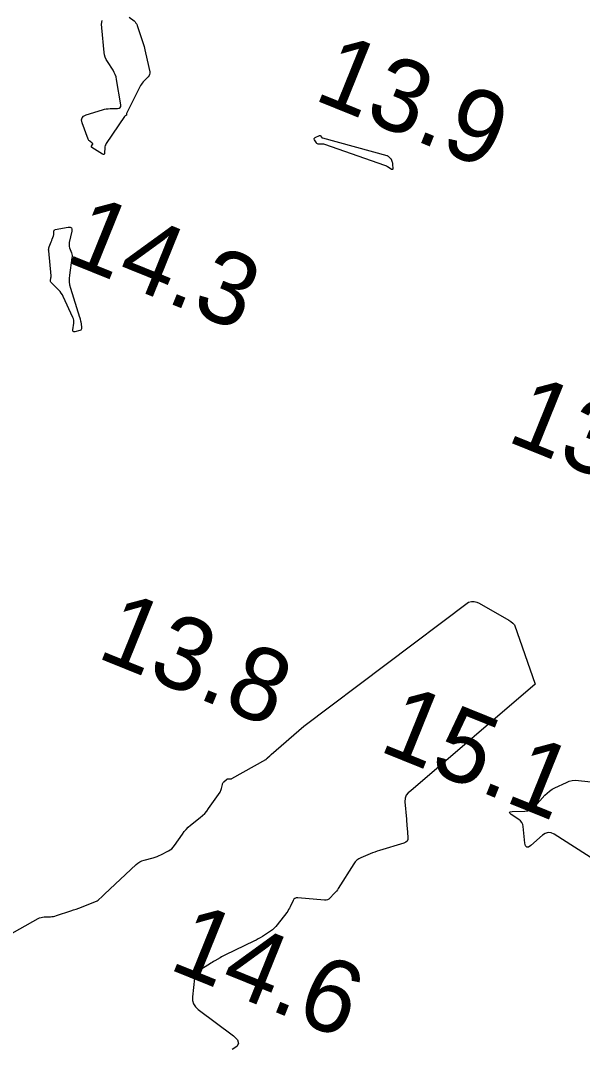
# Model space of a CAD drawing. Extents: x 3040093 to 3056816, y 408076 to 509144.
# Drawn here: x 3044686.3 to 3044724.8, y 440840.1 to 440910.6 of the extents above; entities that cross this region are included whole.
import ezdxf

# ---------------------------------------------------------------- set-up
doc = ezdxf.new("R2010")
doc.units = 0
doc.layers.add('V-CHAN-CONT-EL15', color=7, linetype='Continuous')
doc.layers.add('V-TOPO-SOUN-0810', color=7, linetype='Continuous')

msp = doc.modelspace()

# ---------------------------------------------------------------- linework, layer by layer
at = {"layer": 'V-CHAN-CONT-EL15'}
for points in [[(3044693.793, 440910.844), (3044694.114, 440910.591), (3044694.188, 440910.524), (3044694.25, 440910.448), (3044694.301, 440910.364), (3044694.339, 440910.271), (3044694.681, 440909.239), (3044694.746, 440909.033), (3044694.805, 440908.827), (3044694.859, 440908.618), (3044694.907, 440908.408), (3044695.187, 440907.102), (3044695.196, 440907.007), (3044695.183, 440906.92), (3044695.146, 440906.839), (3044695.086, 440906.765), (3044694.801, 440906.484), (3044694.733, 440906.411), (3044694.672, 440906.334), (3044694.617, 440906.251), (3044694.568, 440906.164), (3044693.595, 440904.253), (3044693.591, 440904.242), (3044693.589, 440904.231), (3044693.589, 440904.219), (3044693.592, 440904.207), (3044693.607, 440904.16), (3044693.609, 440904.149), (3044693.607, 440904.14), (3044693.602, 440904.132), (3044693.593, 440904.125), (3044693.519, 440904.084), (3044693.504, 440904.074), (3044693.49, 440904.063), (3044693.478, 440904.05), (3044693.467, 440904.036), (3044692.215, 440902.195), (3044692.173, 440902.122), (3044692.142, 440902.045), (3044692.122, 440901.965), (3044692.114, 440901.881), (3044692.103, 440901.539), (3044692.092, 440901.469), (3044692.063, 440901.433), (3044692.017, 440901.429), (3044691.953, 440901.459), (3044691.222, 440901.92), (3044691.201, 440901.938), (3044691.191, 440901.959), (3044691.191, 440901.982), (3044691.203, 440902.007), (3044691.272, 440902.114), (3044691.284, 440902.139), (3044691.285, 440902.163), (3044691.276, 440902.186), (3044691.256, 440902.206), (3044691.089, 440902.337), (3044691.055, 440902.368), (3044691.027, 440902.402), (3044691.003, 440902.439), (3044690.984, 440902.481), (3044690.564, 440903.615), (3044690.524, 440903.8), (3044690.555, 440903.952), (3044690.656, 440904.068), (3044690.828, 440904.149), (3044691.964, 440904.5), (3044692.088, 440904.533), (3044692.214, 440904.558), (3044692.341, 440904.573), (3044692.47, 440904.579), (3044692.987, 440904.584), (3044693.097, 440904.601), (3044693.17, 440904.65), (3044693.206, 440904.73), (3044693.204, 440904.842), (3044692.921, 440906.581), (3044692.885, 440906.749), (3044692.832, 440906.911), (3044692.763, 440907.066), (3044692.677, 440907.215), (3044692.298, 440907.798), (3044692.213, 440907.947), (3044692.148, 440908.103), (3044692.101, 440908.265), (3044692.074, 440908.435), (3044691.901, 440910.11), (3044691.897, 440910.373), (3044691.94, 440910.623)], [(3044705.744, 440862.239), (3044717.04, 440870.734), (3044717.228, 440870.776), (3044717.413, 440870.778), (3044717.593, 440870.739), (3044717.77, 440870.66), (3044719.805, 440869.497), (3044719.941, 440869.409), (3044720.064, 440869.309), (3044720.176, 440869.196), (3044721.59, 440865.121)], [(3044721.59, 440865.121), (3044713.083, 440857.801), (3044712.891, 440857.665), (3044712.76, 440857.496), (3044712.689, 440857.294), (3044712.679, 440857.059), (3044712.773, 440855.864), (3044712.786, 440855.708), (3044712.799, 440855.552), (3044712.812, 440855.396), (3044712.825, 440855.241), (3044712.88, 440854.618), (3044712.873, 440854.476), (3044712.826, 440854.362), (3044712.738, 440854.275), (3044712.608, 440854.216), (3044710.936, 440853.712), (3044710.773, 440853.661), (3044710.611, 440853.605), (3044710.451, 440853.545), (3044710.293, 440853.48), (3044709.662, 440853.213), (3044709.513, 440853.137), (3044709.38, 440853.041), (3044709.263, 440852.926), (3044709.164, 440852.791), (3044708.106, 440851.117), (3044708.045, 440851.025), (3044707.979, 440850.936), (3044707.91, 440850.851), (3044707.837, 440850.768), (3044707.535, 440850.444), (3044707.455, 440850.374), (3044707.367, 440850.327), (3044707.269, 440850.303), (3044707.163, 440850.301), (3044705.337, 440850.464), (3044705.231, 440850.46), (3044705.141, 440850.427), (3044705.067, 440850.366), (3044705.01, 440850.276), (3044704.814, 440849.861), (3044704.763, 440849.758), (3044704.706, 440849.659), (3044704.644, 440849.563), (3044704.577, 440849.47), (3044703.933, 440848.619), (3044703.829, 440848.493), (3044703.715, 440848.377), (3044703.591, 440848.272), (3044703.458, 440848.177), (3044702.906, 440847.819), (3044702.766, 440847.731), (3044702.624, 440847.649), (3044702.48, 440847.571), (3044702.333, 440847.497), (3044700.38, 440846.564), (3044700.285, 440846.517), (3044700.192, 440846.468), (3044700.1, 440846.417), (3044700.009, 440846.364), (3044699.647, 440846.148), (3044699.556, 440846.093), (3044699.466, 440846.039), (3044699.376, 440845.984), (3044699.286, 440845.929), (3044698.577, 440845.497), (3044698.445, 440845.396), (3044698.347, 440845.275), (3044698.281, 440845.133), (3044698.248, 440844.97), (3044698.124, 440843.684), (3044698.129, 440843.425), (3044698.195, 440843.194), (3044698.322, 440842.99), (3044698.51, 440842.812), (3044700.938, 440840.998), (3044701.206, 440840.735), (3044701.28, 440840.492), (3044701.158, 440840.269), (3044700.842, 440840.067)], [(3044685.403, 440847.833), (3044687.553, 440849.047), (3044687.648, 440849.093), (3044687.747, 440849.128), (3044687.849, 440849.15), (3044687.955, 440849.159), (3044688.384, 440849.173), (3044688.49, 440849.181), (3044688.596, 440849.196), (3044688.699, 440849.218), (3044688.802, 440849.248), (3044689.782, 440849.575), (3044689.967, 440849.637), (3044690.15, 440849.702), (3044690.334, 440849.769), (3044690.516, 440849.838), (3044691.481, 440850.209), (3044691.543, 440850.236), (3044691.601, 440850.269), (3044691.655, 440850.308), (3044691.706, 440850.352), (3044691.901, 440850.541), (3044691.95, 440850.588), (3044692, 440850.635), (3044692.049, 440850.682), (3044692.099, 440850.728), (3044694.268, 440852.749), (3044694.387, 440852.848), (3044694.515, 440852.93), (3044694.653, 440852.996), (3044694.8, 440853.046), (3044695.43, 440853.218), (3044695.567, 440853.259), (3044695.702, 440853.307), (3044695.834, 440853.361), (3044695.963, 440853.422), (3044696.477, 440853.68), (3044696.599, 440853.751), (3044696.71, 440853.836), (3044696.808, 440853.934), (3044696.895, 440854.046), (3044697.434, 440854.839), (3044697.556, 440855.006), (3044697.69, 440855.162), (3044697.835, 440855.307), (3044697.991, 440855.443), (3044698.655, 440855.974), (3044698.814, 440856.111), (3044698.961, 440856.258), (3044699.098, 440856.416), (3044699.223, 440856.585), (3044700.008, 440857.723), (3044700.043, 440857.778), (3044700.071, 440857.836), (3044700.093, 440857.897), (3044700.109, 440857.96), (3044700.168, 440858.247), (3044700.181, 440858.295), (3044700.202, 440858.339), (3044700.23, 440858.379), (3044700.265, 440858.415), (3044700.446, 440858.576), (3044700.472, 440858.595), (3044700.499, 440858.608), (3044700.529, 440858.616), (3044700.561, 440858.619), (3044700.692, 440858.618), (3044700.725, 440858.62), (3044700.756, 440858.626), (3044700.786, 440858.636), (3044700.815, 440858.65), (3044703.147, 440859.949), (3044703.161, 440859.957), (3044703.174, 440859.966), (3044703.187, 440859.977), (3044703.199, 440859.988), (3044703.247, 440860.033), (3044703.259, 440860.045), (3044703.27, 440860.056), (3044703.282, 440860.068), (3044703.293, 440860.081), (3044703.409, 440860.208), (3044703.432, 440860.233), (3044703.456, 440860.257), (3044703.481, 440860.281), (3044703.506, 440860.303), (3044705.744, 440862.239)], [(3044725.694, 440853.051), (3044722.901, 440854.825), (3044722.688, 440854.923), (3044722.482, 440854.945), (3044722.283, 440854.89), (3044722.089, 440854.759), (3044721.31, 440854.063), (3044721.148, 440853.952), (3044721.025, 440853.942), (3044720.942, 440854.032), (3044720.897, 440854.223), (3044720.777, 440855.359), (3044720.746, 440855.506), (3044720.687, 440855.636), (3044720.599, 440855.749), (3044720.483, 440855.845), (3044719.96, 440856.192), (3044719.865, 440856.269), (3044719.843, 440856.326), (3044719.892, 440856.362), (3044720.012, 440856.378), (3044720.897, 440856.41), (3044721.088, 440856.435), (3044721.263, 440856.496), (3044721.422, 440856.591), (3044721.564, 440856.722), (3044722.265, 440857.499), (3044722.417, 440857.653), (3044722.582, 440857.789), (3044722.759, 440857.908), (3044722.95, 440858.01), (3044723.737, 440858.384), (3044723.937, 440858.463), (3044724.141, 440858.512), (3044724.35, 440858.531), (3044724.564, 440858.522), (3044726.486, 440858.303)]]:
    msp.add_lwpolyline(points, dxfattribs=at)
for points in [[(3044711.728, 440901.128), (3044711.733, 440901.123), (3044711.736, 440901.118), (3044711.739, 440901.112), (3044711.804, 440900.906), (3044711.814, 440900.87), (3044711.823, 440900.833), (3044711.828, 440900.795), (3044711.832, 440900.757), (3044711.85, 440900.471), (3044711.847, 440900.422), (3044711.831, 440900.397), (3044711.8, 440900.394), (3044711.756, 440900.415), (3044711.529, 440900.561), (3044711.473, 440900.594), (3044711.416, 440900.624), (3044711.357, 440900.651), (3044711.296, 440900.674), (3044707.178, 440902.118), (3044707.129, 440902.133), (3044707.08, 440902.143), (3044707.03, 440902.149), (3044706.979, 440902.15), (3044706.774, 440902.147), (3044706.726, 440902.152), (3044706.684, 440902.167), (3044706.648, 440902.194), (3044706.618, 440902.232), (3044706.488, 440902.441), (3044706.468, 440902.487), (3044706.468, 440902.526), (3044706.49, 440902.56), (3044706.532, 440902.587), (3044706.833, 440902.724), (3044706.853, 440902.73), (3044706.871, 440902.729), (3044706.887, 440902.72), (3044706.9, 440902.703), (3044706.949, 440902.621), (3044706.962, 440902.602), (3044706.978, 440902.587), (3044706.997, 440902.576), (3044707.019, 440902.568), (3044711.428, 440901.37), (3044711.46, 440901.359), (3044711.49, 440901.344), (3044711.518, 440901.325), (3044711.543, 440901.302), (3044711.677, 440901.162), (3044711.681, 440901.157), (3044711.687, 440901.153), (3044711.692, 440901.149), (3044711.698, 440901.145), (3044711.723, 440901.132)], [(3044690.467, 440889.981), (3044690.474, 440889.947), (3044690.48, 440889.913), (3044690.484, 440889.878), (3044690.522, 440889.536), (3044690.52, 440889.474), (3044690.499, 440889.425), (3044690.46, 440889.39), (3044690.402, 440889.367), (3044690.057, 440889.285), (3044689.988, 440889.279), (3044689.943, 440889.298), (3044689.92, 440889.341), (3044689.921, 440889.41), (3044689.989, 440889.864), (3044689.997, 440889.966), (3044689.99, 440890.066), (3044689.969, 440890.163), (3044689.933, 440890.259), (3044689.268, 440891.691), (3044689.206, 440891.812), (3044689.133, 440891.926), (3044689.051, 440892.034), (3044688.959, 440892.134), (3044688.433, 440892.659), (3044688.409, 440892.689), (3044688.394, 440892.722), (3044688.388, 440892.757), (3044688.391, 440892.795), (3044688.421, 440892.952), (3044688.427, 440892.992), (3044688.431, 440893.031), (3044688.431, 440893.071), (3044688.429, 440893.111), (3044688.269, 440894.817), (3044688.266, 440894.893), (3044688.272, 440894.968), (3044688.287, 440895.041), (3044688.31, 440895.113), (3044688.438, 440895.446), (3044688.456, 440895.494), (3044688.475, 440895.542), (3044688.493, 440895.591), (3044688.512, 440895.639), (3044688.593, 440895.847), (3044688.607, 440895.888), (3044688.617, 440895.93), (3044688.624, 440895.972), (3044688.627, 440896.015), (3044688.632, 440896.189), (3044688.639, 440896.228), (3044688.656, 440896.258), (3044688.683, 440896.279), (3044688.72, 440896.29), (3044689.601, 440896.44), (3044689.738, 440896.444), (3044689.826, 440896.401), (3044689.864, 440896.312), (3044689.854, 440896.175), (3044689.682, 440895.392), (3044689.669, 440895.302), (3044689.668, 440895.214), (3044689.68, 440895.126), (3044689.704, 440895.039), (3044689.826, 440894.693), (3044689.851, 440894.606), (3044689.866, 440894.518), (3044689.869, 440894.429), (3044689.861, 440894.338), (3044689.69, 440893.158), (3044689.669, 440892.932), (3044689.675, 440892.708), (3044689.705, 440892.486), (3044689.761, 440892.266), (3044690.384, 440890.285), (3044690.394, 440890.251), (3044690.404, 440890.218), (3044690.414, 440890.184), (3044690.423, 440890.15), (3044690.459, 440890.015)]]:
    msp.add_lwpolyline(points, close=True, dxfattribs=at)

# ---------------------------------------------------------------- texts
at = {"layer": 'V-TOPO-SOUN-0810'}
for s, p in [('13.9 ', (3044706.323, 440905.24)), ('14.3 ', (3044689.293, 440894.15)), ('13.8 ', (3044719.543, 440881.82)), ('13.8 ', (3044691.453, 440866.99)), ('15.1 ', (3044710.783, 440860.59)), ('14.6 ', (3044696.383, 440845.63))]:
    msp.add_text(s, height=5, rotation=338, dxfattribs=at).set_placement(p)

doc.saveas('drawing.dxf')
